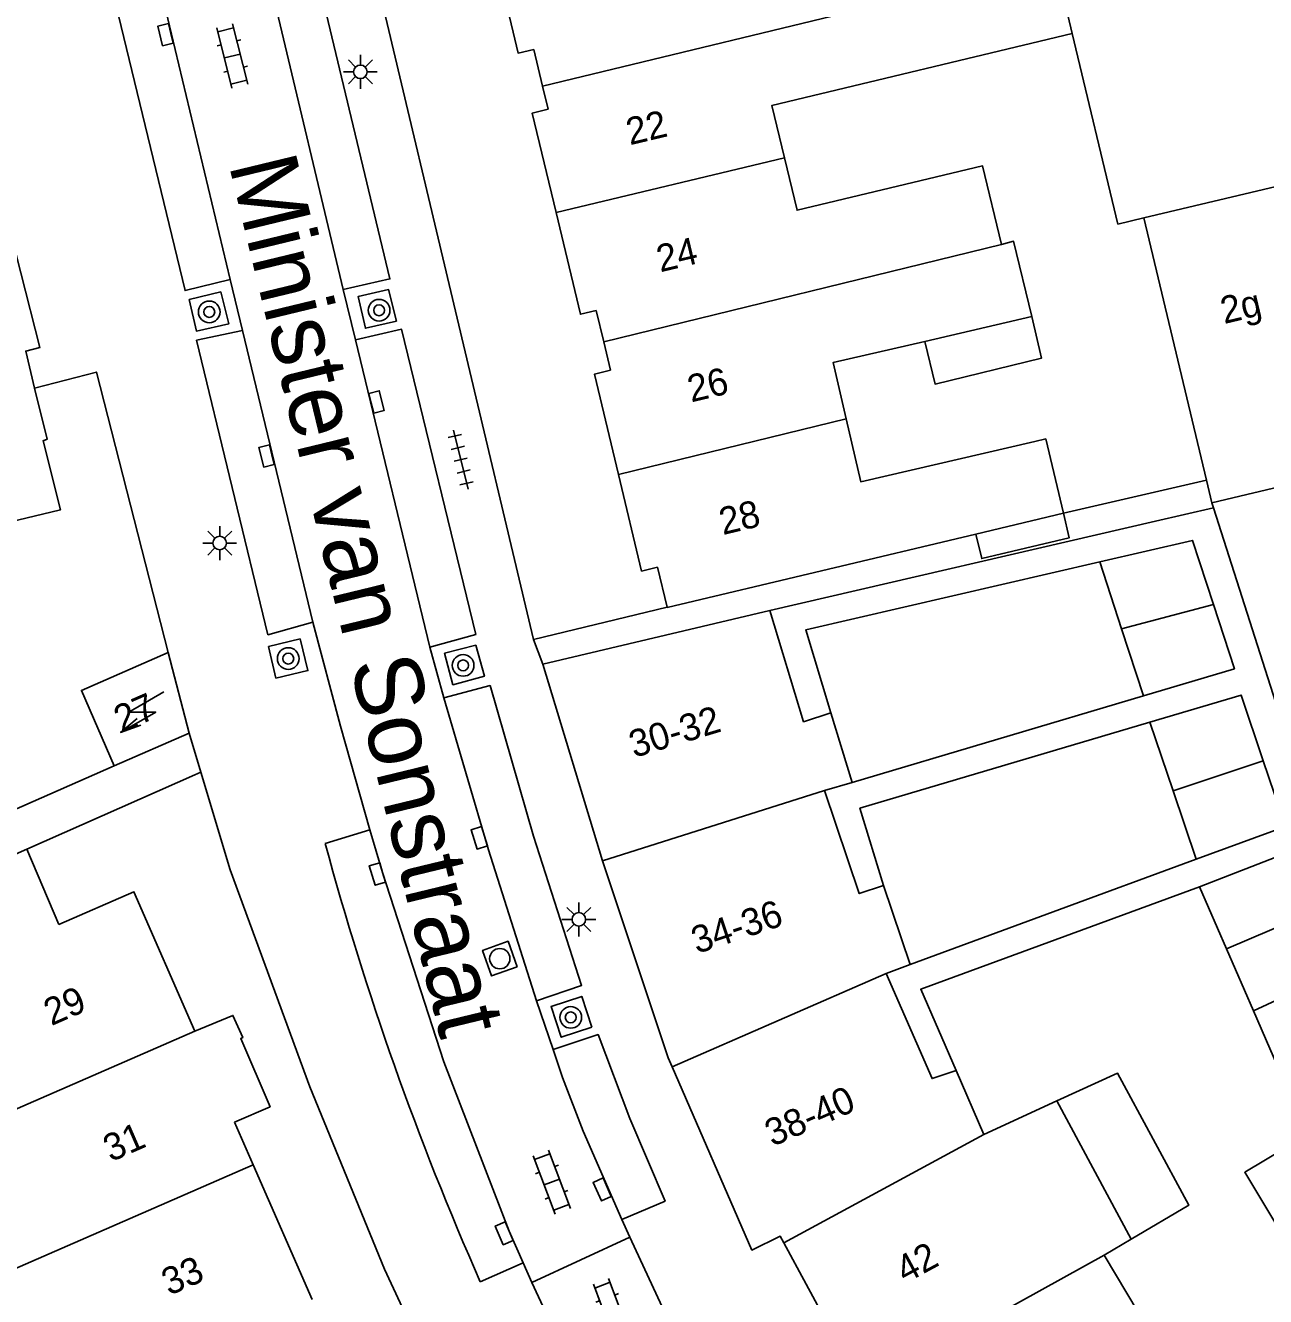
# Model space of a CAD drawing. Extents: x 132998 to 136004, y 396998 to 398512.
# Drawn here: x 133908.19 to 133953.92, y 397288 to 397334.89 of the extents above; entities that cross this region are included whole.
import ezdxf

# ---------------------------------------------------------------- set-up
doc = ezdxf.new("R2010")
doc.units = 0
for name, color, linetype in [('gg-afsc-erfafscheiding', 7, 'Continuous'), ('gg-afsc-muur', 7, 'Continuous'), ('gg-anno-huisnummerreeks BGT', 7, 'Continuous'), ('gg-anno-openbare ruimte label', 7, 'Continuous'), ('gg-bbg-gedigitaliseerde bebouwing', 7, 'Continuous'), ('gg-bbg-gedigitaliseerde bijgebouw', 7, 'Continuous'), ('gg-bbg-hoofdgebouw', 7, 'Continuous'), ('gg-bbg-luifel en loopbrug', 7, 'Continuous'), ('gg-bbg-tussenscheiding', 7, 'Continuous'), ('gg-knt-verharding', 7, 'Continuous'), ('gg-knt-verharding nz', 7, 'Continuous'), ('gt-grn-weggrens', 7, 'Continuous'), ('gt-symb-boom', 7, 'Continuous'), ('gt-symb-klinker verharding', 7, 'Continuous'), ('gt-symb-kolk', 7, 'Continuous'), ('gt-symb-lichtmast', 7, 'Continuous'), ('gt-symb-rioolschacht', 7, 'Continuous'), ('gt-symb-tegel verharding', 7, 'Continuous'), ('gt-symb-trafo symbool', 7, 'Continuous')]:
    doc.layers.add(name, color=color, linetype=linetype)

# ---------------------------------------------------------------- blocks, each defined once
blk = doc.blocks.new('gt0-KL1')
at = {"layer": 'gt-symb-klinker verharding'}
for p, q in [((-1.15, 0.3), (1.15, 0.3)), ((-1, -0.3), (-1, 0.3)), ((-0.5, 0.3), (-0.5, 0.45)), ((0, -0.3), (0, 0.3)), ((0.5, 0.3), (0.5, 0.45)), ((1, -0.3), (1, 0.3)), ((-1.15, -0.3), (1.15, -0.3)), ((-0.5, -0.45), (-0.5, -0.3)), ((0.5, -0.45), (0.5, -0.3))]:
    blk.add_line(p, q, dxfattribs=at)
blk = doc.blocks.new('gt0-BOOM')
at = {"layer": 'gt-symb-boom'}
for radius in [0.4, 0.2]:
    blk.add_circle((0, 0), radius, dxfattribs=at)
blk = doc.blocks.new('gt0-LMAST')
at = {"layer": 'gt-symb-lichtmast'}
for p, q in [((-0.005, 0.246), (-0.005, 0.621)), ((-0.182, 0.173), (-0.447, 0.438)), ((0.172, 0.173), (0.437, 0.438)), ((-0.255, -0.004), (-0.63, -0.004)), ((-0.182, -0.181), (-0.447, -0.446)), ((-0.005, -0.254), (-0.005, -0.629)), ((0.437, -0.446), (0.172, -0.181)), ((0.245, -0.004), (0.62, -0.004))]:
    blk.add_line(p, q, dxfattribs=at)
blk.add_circle((-0.005, -0.004), 0.25, dxfattribs=at)
blk = doc.blocks.new('gt0-KOLK')
at = {"layer": 'gt-symb-kolk'}
blk.add_lwpolyline([(0, 0), (0.375, 0), (0.375, 0.4), (-0.375, 0.4), (-0.375, 0), (0, 0)], dxfattribs=at)
blk = doc.blocks.new('gt0-TEG1')
at = {"layer": 'gt-symb-tegel verharding'}
for p, q in [((-1.125, 0), (1.125, 0)), ((-0.9, -0.25), (-0.9, 0.25)), ((-0.45, -0.25), (-0.45, 0.25)), ((0, -0.25), (0, 0.25)), ((0.45, -0.25), (0.45, 0.25)), ((0.9, -0.25), (0.9, 0.25))]:
    blk.add_line(p, q, dxfattribs=at)
blk = doc.blocks.new('gt0-RS')
at = {"layer": 'gt-symb-rioolschacht'}
blk.add_lwpolyline([(-0.5, -0.5), (0.5, -0.5), (0.5, 0.5), (-0.5, 0.5)], close=True, dxfattribs=at)
blk.add_circle((0, 0), 0.375, dxfattribs=at)
blk = doc.blocks.new('gt0-HSP')
at = {"layer": 'gt-symb-trafo symbool'}
for points in [[(0.771, 0.746), (-0.529, -0.004), (0.471, -0.004), (-0.829, -0.754)], [(-0.217, -0.24), (-0.829, -0.754), (-0.077, -0.48)]]:
    blk.add_lwpolyline(points, dxfattribs=at)

msp = doc.modelspace()

# ---------------------------------------------------------------- linework, layer by layer
at = {"layer": 'gg-afsc-erfafscheiding'}
for p, q in [((133946.463, 397316.892), (133951.737, 397318.112)), ((133949.861, 397316.598), (133951.995, 397317.092)), ((133951.935, 397317.28), (133951.995, 397317.092)), ((133935.637, 397313.308), (133949.861, 397316.598)), ((133938.674, 397306.965), (133949.418, 397310.159)), ((133940.81, 397300.253), (133951.362, 397304.128))]:
    msp.add_line(p, q, dxfattribs=at)
for points in [[(133946.791, 397334.59), (133948.474, 397327.561), (133949.437, 397327.792)], [(133951.995, 397317.092), (133955.622, 397305.739), (133956.087, 397305.763), (133956.04, 397304.657), (133954.743, 397304.384)], [(133947.808, 397315.097), (133936.964, 397312.588), (133937.892, 397309.535)], [(133949.658, 397309.187), (133938.964, 397306.008), (133939.829, 397303.165)], [(133951.482, 397303.106), (133941.202, 397299.332), (133942.507, 397296.336)]]:
    msp.add_lwpolyline(points, dxfattribs=at)
at = {"layer": 'gg-afsc-muur'}
for p, q in [((133921.08, 397336.85), (133926.92, 397312.23)), ((133926.92, 397312.23), (133931.85, 397313.43)), ((133911.464, 397307.576), (133907.745, 397305.944)), ((133914.439, 397307.244), (133908.241, 397304.501))]:
    msp.add_line(p, q, dxfattribs=at)
msp.add_lwpolyline([(133908.53, 397321.51), (133910.807, 397322.098), (133913.458, 397311.753)], dxfattribs=at)
at = {"layer": 'gg-bbg-gedigitaliseerde bebouwing'}
for p, q in [((133946.16, 397337.224), (133946.791, 397334.59)), ((133945.297, 397324.145), (133941.357, 397323.233)), ((133937.892, 397309.535), (133938.674, 397306.965)), ((133937.657, 397306.665), (133938.674, 397306.965)), ((133939.829, 397303.165), (133940.81, 397300.253)), ((133940.81, 397300.253), (133939.931, 397299.916)), ((133942.507, 397296.336), (133943.535, 397293.978)), ((133943.535, 397293.978), (133946.223, 397295.213)), ((133946.223, 397295.213), (133948.963, 397290.118)), ((133948.963, 397290.118), (133947.968, 397289.529))]:
    msp.add_line(p, q, dxfattribs=at)
for points in [[(133946.791, 397334.59), (133935.716, 397331.939), (133936.181, 397329.997)], [(133936.181, 397329.997), (133936.643, 397328.069), (133943.485, 397329.707), (133944.179, 397326.812)], [(133945.297, 397324.145), (133944.631, 397326.923), (133944.179, 397326.812)], [(133941.357, 397323.233), (133937.972, 397322.45), (133938.453, 397320.371)], [(133945.415, 397319.539), (133938.99, 397318.052), (133938.453, 397320.371)], [(133946.463, 397316.892), (133945.812, 397319.633), (133945.415, 397319.539)], [(133935.637, 397313.308), (133936.885, 397309.204), (133937.892, 397309.535)], [(133913.458, 397311.753), (133910.252, 397310.355), (133911.464, 397307.576)], [(133937.657, 397306.665), (133938.937, 397302.864), (133939.829, 397303.165)], [(133939.931, 397299.916), (133941.621, 397296.038), (133942.507, 397296.336)], [(133950.995, 397284.539), (133950.435, 397285.383), (133947.968, 397289.529)]]:
    msp.add_lwpolyline(points, dxfattribs=at)
at = {"layer": 'gg-bbg-gedigitaliseerde bijgebouw'}
for p, q in [((133949.437, 397327.792), (133954.781, 397329.061)), ((133951.737, 397318.112), (133949.437, 397327.792)), ((133958.461, 397318.831), (133951.935, 397317.28)), ((133951.935, 397317.28), (133951.737, 397318.112)), ((133947.808, 397315.097), (133948.613, 397312.628)), ((133948.613, 397312.628), (133949.418, 397310.159)), ((133949.658, 397309.187), (133950.51, 397306.658)), ((133950.51, 397306.658), (133951.362, 397304.128)), ((133951.482, 397303.106), (133954.743, 397304.384)), ((133951.482, 397303.106), (133952.476, 397300.824)), ((133952.476, 397300.824), (133953.471, 397298.542)), ((133953.471, 397298.542), (133954.684, 397295.76))]:
    msp.add_line(p, q, dxfattribs=at)
for points in [[(133952.003, 397313.523), (133951.231, 397315.889), (133947.808, 397315.097)], [(133949.418, 397310.159), (133952.774, 397311.157), (133952.003, 397313.523)], [(133953.832, 397307.76), (133953.015, 397310.185), (133949.658, 397309.187)], [(133951.362, 397304.128), (133954.649, 397305.334), (133953.832, 397307.76)], [(133957.364, 397291.011), (133954.958, 397289.571), (133953.154, 397292.586), (133955.56, 397294.026), (133957.364, 397291.011)]]:
    msp.add_lwpolyline(points, dxfattribs=at)
at = {"layer": 'gg-bbg-hoofdgebouw'}
for p, q in [((133926.937, 397334.004), (133927.26, 397332.651)), ((133927.26, 397332.651), (133927.464, 397331.795)), ((133929.236, 397324.373), (133929.513, 397323.214)), ((133929.513, 397323.214), (133929.764, 397322.165)), ((133943.238, 397316.126), (133946.463, 397316.892)), ((133931.852, 397313.42), (133943.238, 397316.126)), ((133931.499, 397314.899), (133931.85, 397313.43)), ((133927.27, 397311.32), (133935.637, 397313.308)), ((133931.85, 397313.43), (133931.852, 397313.42)), ((133913.458, 397311.753), (133914.224, 397308.782)), ((133929.473, 397304.075), (133927.27, 397311.32)), ((133914.224, 397308.782), (133911.464, 397307.576)), ((133908.241, 397304.501), (133909.423, 397301.724)), ((133916.593, 397292.853), (133915.904, 397294.43)), ((133918.759, 397287.895), (133916.593, 397292.853)), ((133936.156, 397289.978), (133939.06, 397284.6))]:
    msp.add_line(p, q, dxfattribs=at)
for points in [[(133925.469, 397337.586), (133926.358, 397333.865), (133926.937, 397334.004)], [(133927.464, 397331.795), (133926.88, 397331.656), (133927.755, 397327.991)], [(133907.325, 397328.511), (133908.724, 397323.007), (133908.201, 397322.874), (133908.53, 397321.51)], [(133927.755, 397327.991), (133928.653, 397324.234), (133929.236, 397324.373)], [(133929.764, 397322.165), (133929.175, 397322.025), (133930.06, 397318.317)], [(133908.53, 397321.51), (133908.985, 397319.624), (133908.843, 397319.569), (133909.482, 397317.014), (133904.757, 397315.893), (133904.864, 397315.419), (133904.562, 397315.351), (133903.831, 397318.359), (133903.798, 397318.351)], [(133930.06, 397318.317), (133930.91, 397314.758), (133931.499, 397314.899)], [(133908.241, 397304.501), (133902.764, 397302.081), (133900.287, 397301.5)], [(133932.032, 397296.473), (133931.89, 397296.8), (133929.473, 397304.075)], [(133914.438, 397297.788), (133912.19, 397302.933), (133909.423, 397301.724)], [(133915.904, 397294.43), (133917.214, 397295.002), (133916.128, 397297.516), (133916.205, 397297.549), (133915.842, 397298.368), (133914.438, 397297.788)], [(133936.156, 397289.978), (133936.02, 397290.23), (133934.98, 397289.71), (133932.032, 397296.473)]]:
    msp.add_lwpolyline(points, dxfattribs=at)
at = {"layer": 'gg-bbg-luifel en loopbrug'}
for points in [[(133945.297, 397324.145), (133945.663, 397322.616), (133941.735, 397321.655), (133941.357, 397323.233)], [(133946.463, 397316.892), (133946.678, 397315.987), (133943.453, 397315.221), (133943.238, 397316.126)], [(133948.963, 397290.118), (133951.095, 397291.373), (133948.456, 397296.239), (133946.223, 397295.213)]]:
    msp.add_lwpolyline(points, dxfattribs=at)
at = {"layer": 'gg-bbg-tussenscheiding'}
for p, q in [((133927.26, 397332.651), (133941.772, 397336.162)), ((133927.755, 397327.991), (133936.181, 397329.997)), ((133929.513, 397323.214), (133944.179, 397326.812)), ((133930.06, 397318.317), (133938.453, 397320.371)), ((133948.613, 397312.628), (133952.003, 397313.523)), ((133950.51, 397306.658), (133953.832, 397307.76)), ((133929.473, 397304.075), (133937.657, 397306.665)), ((133952.476, 397300.824), (133955.698, 397302.194)), ((133932.032, 397296.473), (133939.931, 397299.916)), ((133953.471, 397298.542), (133956.653, 397300.003)), ((133914.438, 397297.788), (133905.563, 397293.919)), ((133936.156, 397289.978), (133943.535, 397293.978)), ((133916.593, 397292.853), (133907.716, 397288.988)), ((133939.06, 397284.6), (133947.968, 397289.529))]:
    msp.add_line(p, q, dxfattribs=at)
at = {"layer": 'gg-knt-verharding'}
for p, q in [((133915.739, 397325.509), (133916.188, 397323.632)), ((133920.358, 397323.284), (133919.903, 397325.145)), ((133923.613, 397310.081), (133923.102, 397311.957)), ((133914.439, 397307.244), (133914.654, 397307.344)), ((133920.895, 397305.216), (133919.243, 397304.711)), ((133927.648, 397297.113), (133927.039, 397298.909)), ((133930.475, 397290.194), (133930.176, 397290.839)), ((133926.863, 397288.511), (133930.475, 397290.194)), ((133932.333, 397286.208), (133930.475, 397290.194)), ((133924.962, 397288.545), (133926.543, 397289.242)), ((133926.543, 397289.242), (133926.863, 397288.511)), ((133926.863, 397288.511), (133928.74, 397284.499))]:
    msp.add_line(p, q, dxfattribs=at)
for points in [[(133919.903, 397325.145), (133921.632, 397325.535), (133918.92, 397336.844), (133917.227, 397336.418)], [(133913.301, 397335.694), (133911.623, 397335.258), (133914.075, 397325.105), (133915.739, 397325.509)], [(133914.222, 397324.771), (133914.496, 397323.611), (133915.688, 397323.877), (133915.389, 397325.056), (133914.222, 397324.771)], [(133921.876, 397323.983), (133921.582, 397325.14), (133920.463, 397324.891), (133920.724, 397323.716), (133921.876, 397323.983)], [(133916.188, 397323.632), (133914.502, 397323.272), (133917.129, 397312.409), (133918.786, 397312.87)], [(133923.102, 397311.957), (133924.796, 397312.423), (133922.063, 397323.681), (133920.358, 397323.284)], [(133918.786, 397312.87), (133919.806, 397309.038), (133920.895, 397305.216)], [(133917.152, 397311.972), (133917.428, 397310.812), (133918.606, 397311.091), (133918.316, 397312.256), (133917.152, 397311.972)], [(133924.798, 397312.023), (133925.116, 397310.878), (133923.951, 397310.569), (133923.647, 397311.73), (133924.798, 397312.023)], [(133927.039, 397298.909), (133928.698, 397299.473), (133926.93, 397304.981), (133925.322, 397310.537), (133923.613, 397310.081)], [(133914.654, 397307.344), (133915.742, 397303.745), (133918.681, 397295.731), (133921.428, 397289.003), (133923.659, 397284.228)], [(133929.075, 397297.937), (133928.701, 397299.071), (133927.576, 397298.703), (133927.949, 397297.561), (133929.075, 397297.937)], [(133930.176, 397290.839), (133931.774, 397291.522), (133930.475, 397294.566), (133929.309, 397297.663), (133927.648, 397297.113)]]:
    msp.add_lwpolyline(points, dxfattribs=at)
msp.add_arc((134028.579, 397334.296), 113.267, 195.14089, 203.82332, dxfattribs=at)
at = {"layer": 'gg-knt-verharding nz'}
for p, q in [((133917.227, 397336.418), (133919.903, 397325.145)), ((133915.739, 397325.509), (133913.301, 397335.694)), ((133918.786, 397312.87), (133916.188, 397323.632)), ((133920.358, 397323.284), (133923.102, 397311.957))]:
    msp.add_line(p, q, dxfattribs=at)
for points in [[(133923.613, 397310.081), (133925.268, 397304.477), (133927.039, 397298.909)], [(133920.895, 397305.216), (133921.362, 397303.644), (133923.614, 397296.658), (133926.03, 397290.411), (133926.543, 397289.242)], [(133930.176, 397290.839), (133928.758, 397294.099), (133927.991, 397296.076), (133927.648, 397297.113)]]:
    msp.add_lwpolyline(points, dxfattribs=at)
at = {"layer": 'gt-grn-weggrens'}
for p, q in [((133926.92, 397312.23), (133927.27, 397311.32)), ((133914.654, 397307.344), (133914.224, 397308.782))]:
    msp.add_line(p, q, dxfattribs=at)

# ---------------------------------------------------------------- block references
at = {"layer": 'gt-symb-boom'}
for p in [(133914.969, 397324.319), (133921.231, 397324.38), (133917.882, 397311.53), (133924.33, 397311.282), (133928.298, 397298.297)]:
    msp.add_blockref('gt0-BOOM', p, dxfattribs=at)
at = {"layer": 'gt-symb-klinker verharding'}
for p, rotation in [((133915.816, 397333.759), -75.88039706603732), ((133927.597, 397292.222), 110.66330290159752), ((133929.819, 397287.482), 110.6633028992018)]:
    msp.add_blockref('gt0-KL1', p, dxfattribs=dict(at, rotation=rotation))
at = {"layer": 'gt-symb-kolk'}
for p, rotation in [((133913.549, 397334.594), 103.53585636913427), ((133920.941, 397320.951), -75.9915565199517), ((133917.279, 397319.053), 103.70288996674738), ((133925.115, 397304.977), 106.91321770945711), ((133921.362, 397303.644), 106.8035480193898), ((133929.641, 397292.029), 113.82289949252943), ((133926.03, 397290.411), 113.25875933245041)]:
    msp.add_blockref('gt0-KOLK', p, dxfattribs=dict(at, rotation=rotation))
at = {"layer": 'gt-symb-lichtmast'}
for p in [(133920.546, 397333.179), (133915.358, 397315.796), (133928.602, 397301.914)]:
    msp.add_blockref('gt0-LMAST', p, dxfattribs=at)
at = {"layer": 'gt-symb-rioolschacht', "rotation": 109.63070227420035}
msp.add_blockref('gt0-RS', (133925.683, 397300.463), dxfattribs=at)
at = {"layer": 'gt-symb-tegel verharding', "rotation": -76.11658196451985}
msp.add_blockref('gt0-TEG1', (133924.241, 397318.869), dxfattribs=at)
at = {"layer": 'gt-symb-trafo symbool'}
msp.add_blockref('gt0-HSP', (133912.526, 397309.561), dxfattribs=at)

# ---------------------------------------------------------------- texts
at = {"layer": 'gg-anno-huisnummerreeks BGT'}
for s, rotation, p in [('22', 13.4, (133930.478, 397330.464)), ('24', 13.4, (133931.598, 397325.777)), ('2g', 13.4, (133952.392, 397323.869)), ('26', 13.4, (133932.738, 397320.978)), ('28', 13.4, (133933.907, 397316.085)), ('27', 23.6, (133911.731, 397308.785)), ('30-32', 16.9, (133930.634, 397307.864)), ('34-36', 18.4, (133932.95, 397300.632)), ('29', 23.6, (133909.145, 397297.971)), ('38-40', 23.6, (133935.736, 397293.517)), ('31', 23.6, (133911.338, 397292.951)), ('42', 28.4, (133940.634, 397288.467)), ('33', 23.6, (133913.491, 397288.02))]:
    msp.add_text(s, height=1, rotation=rotation, dxfattribs=at).set_placement(p)
at = {"layer": 'gg-anno-openbare ruimte label'}
msp.add_text('Minister van Sonstraat', height=2.5, rotation=283.6, dxfattribs=at).set_placement((133915.684, 397329.766))

doc.saveas('drawing.dxf')
